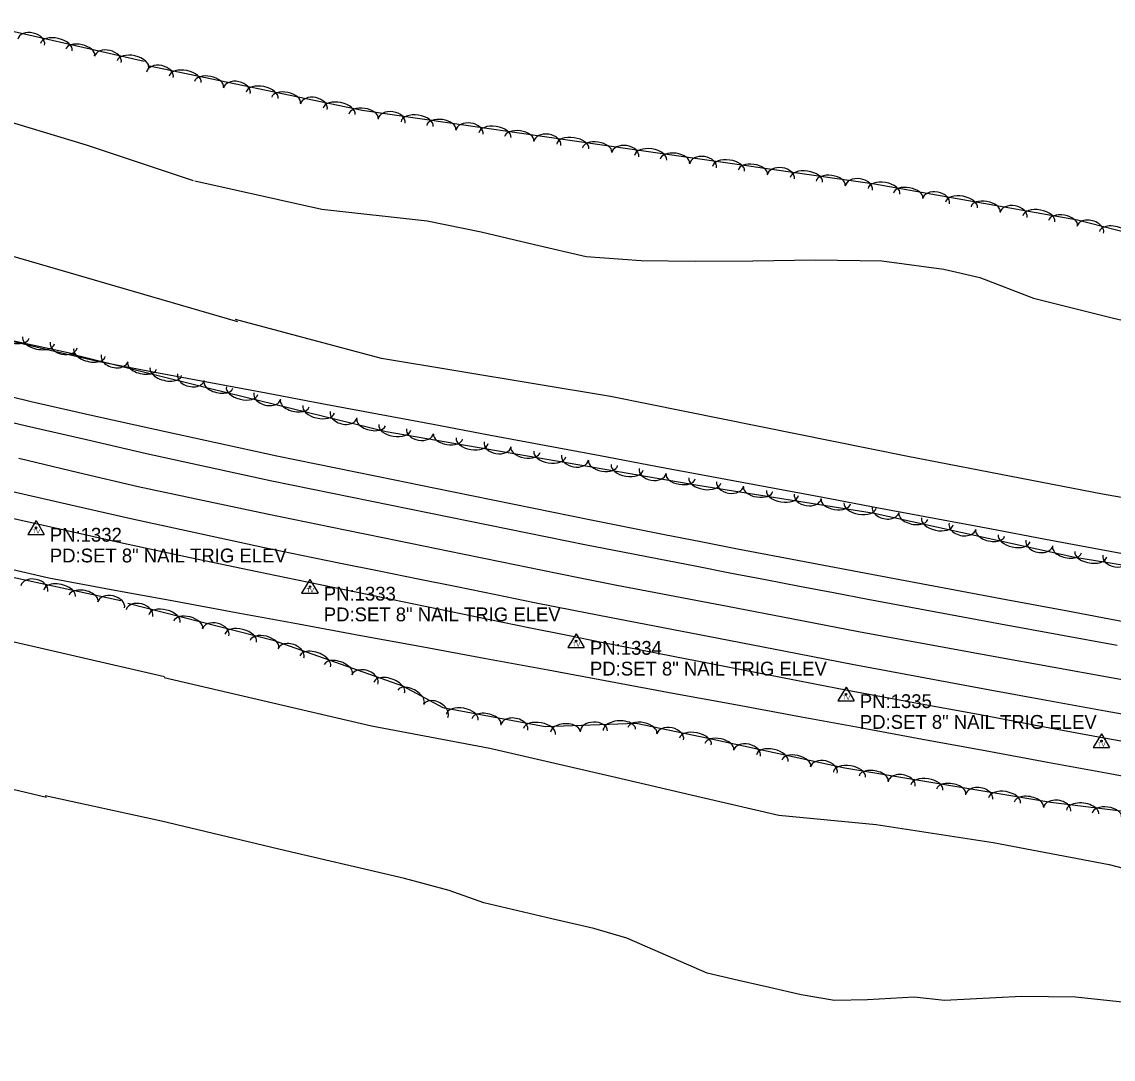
# Model space of a CAD drawing. Extents: x 1441650 to 1491889, y 345904 to 358319.
# Drawn here: x 1480635.7 to 1481030.2, y 346110.8 to 346485.9 of the extents above; entities that cross this region are included whole.
import ezdxf

# ---------------------------------------------------------------- set-up
doc = ezdxf.new("R2010")
doc.units = 0
for name, color, linetype in [('S_EDGE_PAVEMENT', 7, 'Continuous'), ('S_PAVEMENT_CROWN', 7, 'Continuous'), ('S_SECONDARY_CTL', 7, 'Continuous'), ('S_SECONDARY_CTL_ANNOT', 7, 'Continuous'), ('S_SHOULDER', 7, 'Continuous'), ('S_STREAM', 7, 'Continuous'), ('S_TREE', 7, 'Continuous')]:
    doc.layers.add(name, color=color, linetype=linetype)

msp = doc.modelspace()

# ---------------------------------------------------------------- linework, layer by layer
at = {"layer": 'S_EDGE_PAVEMENT'}
for points in [[(1480613.55, 346345.45), (1480637.44, 346339.86), (1480659.11, 346334.86), (1480680.79, 346329.87), (1480703.41, 346324.89), (1480726.03, 346319.92), (1480740.25, 346317.03), (1480754.47, 346314.14), (1480768.69, 346311.26), (1480782.91, 346308.37), (1480797.13, 346305.48), (1480811.35, 346302.6), (1480825.57, 346299.71), (1480839.79, 346296.82), (1480852.9, 346294.27), (1480866, 346291.71), (1480879.1, 346289.15), (1480892.21, 346286.59), (1480904.52, 346284.23), (1480916.82, 346281.87), (1480929.13, 346279.5), (1480941.44, 346277.14), (1480965.42, 346272.68), (1480989.4, 346268.21), (1481010.5, 346264.37), (1481031.6, 346260.53)], [(1480631.91, 346316.25), (1480653.48, 346311.29), (1480675.06, 346306.32), (1480698.92, 346301.12), (1480722.78, 346295.91), (1480736.82, 346293.07), (1480750.85, 346290.22), (1480764.89, 346287.38), (1480778.92, 346284.53), (1480792.96, 346281.69), (1480806.99, 346278.84), (1480821.02, 346275.99), (1480835.06, 346273.15), (1480848.16, 346270.61), (1480861.26, 346268.08), (1480874.36, 346265.54), (1480887.46, 346263.01), (1480911.67, 346258.34), (1480935.88, 346253.68), (1480960.42, 346249.08), (1480984.96, 346244.49), (1481006.09, 346240.65), (1481027.21, 346236.8), (1481049.08, 346232.88)]]:
    msp.add_lwpolyline(points, dxfattribs=at)
at = {"layer": 'S_PAVEMENT_CROWN'}
msp.add_lwpolyline([(1480634.68, 346328.12), (1480656.21, 346323), (1480677.74, 346317.88), (1480701.04, 346312.97), (1480724.34, 346308.05), (1480738.48, 346305.14), (1480752.62, 346302.24), (1480766.77, 346299.33), (1480780.91, 346296.43), (1480795.05, 346293.52), (1480809.2, 346290.62), (1480823.34, 346287.71), (1480837.49, 346284.81), (1480850.8, 346282.27), (1480864.12, 346279.73), (1480877.44, 346277.19), (1480890.76, 346274.65), (1480914.44, 346270.05), (1480938.12, 346265.45), (1480962.46, 346260.99), (1480986.81, 346256.54), (1481008.13, 346252.67), (1481029.45, 346248.81), (1481050.41, 346245.14)], dxfattribs=at)
at = {"layer": 'S_SECONDARY_CTL'}
for p, q in [((1480640.85, 346305.55), (1480637.84, 346300.59)), ((1480640.85, 346305.55), (1480643.8, 346300.59)), ((1480637.84, 346300.59), (1480643.8, 346300.59)), ((1480739.86, 346284.25), (1480736.85, 346279.3)), ((1480739.86, 346284.25), (1480742.81, 346279.3)), ((1480736.85, 346279.3), (1480742.81, 346279.3)), ((1480836.06, 346264.65), (1480833.05, 346259.7)), ((1480836.06, 346264.65), (1480839.01, 346259.7)), ((1480833.05, 346259.7), (1480839.01, 346259.7)), ((1480933.6, 346245.37), (1480930.59, 346240.41)), ((1480933.6, 346245.37), (1480936.55, 346240.41)), ((1480930.59, 346240.41), (1480936.55, 346240.41)), ((1481025.91, 346228.49), (1481022.9, 346223.54)), ((1481025.91, 346228.49), (1481028.86, 346223.54)), ((1481022.9, 346223.54), (1481028.86, 346223.54))]:
    msp.add_line(p, q, dxfattribs=at)
for centre, radius in [((1480640.85, 346302.94), 0.311), ((1480640.85, 346302.94), 0.183), ((1480640.85, 346302.94), 0.103), ((1480739.86, 346281.64), 0.311), ((1480739.86, 346281.64), 0.183), ((1480739.86, 346281.64), 0.103), ((1480836.06, 346262.04), 0.311), ((1480836.06, 346262.04), 0.183), ((1480836.06, 346262.04), 0.103), ((1480933.6, 346242.76), 0.311), ((1480933.6, 346242.76), 0.183), ((1480933.6, 346242.76), 0.103), ((1481025.91, 346225.88), 0.311), ((1481025.91, 346225.88), 0.183), ((1481025.91, 346225.88), 0.103)]:
    msp.add_circle(centre, radius, dxfattribs=at)
at = {"layer": 'S_SHOULDER'}
for points in [[(1480615.98, 346354.31), (1480639.12, 346348.64), (1480661.44, 346343.62), (1480683.76, 346338.59), (1480705.83, 346333.81), (1480727.89, 346329.03), (1480742.09, 346326.13), (1480756.29, 346323.22), (1480770.48, 346320.32), (1480784.68, 346317.42), (1480798.88, 346314.51), (1480813.08, 346311.61), (1480827.28, 346308.7), (1480841.48, 346305.8), (1480854.71, 346303.19), (1480867.94, 346300.58), (1480881.17, 346297.97), (1480894.4, 346295.37), (1480918.59, 346290.77), (1480942.78, 346286.17), (1480967.14, 346281.57), (1480991.51, 346276.98), (1481013.01, 346273), (1481034.51, 346269.01)], [(1480629.64, 346307.1), (1480651.05, 346302.22), (1480672.46, 346297.34), (1480696.6, 346292.23), (1480720.74, 346287.12), (1480734.76, 346284.24), (1480748.79, 346281.36), (1480762.81, 346278.48), (1480776.84, 346275.6), (1480790.86, 346272.72), (1480804.88, 346269.84), (1480818.91, 346266.96), (1480832.93, 346264.08), (1480845.89, 346261.54), (1480858.84, 346259), (1480871.79, 346256.46), (1480884.75, 346253.92), (1480897.08, 346251.5), (1480909.42, 346249.08), (1480921.76, 346246.66), (1480934.09, 346244.24), (1480958.06, 346239.83), (1480982.03, 346235.41), (1481004.07, 346231.26), (1481026.12, 346227.12), (1481047.21, 346223.39)]]:
    msp.add_lwpolyline(points, dxfattribs=at)
at = {"layer": 'S_STREAM'}
for points in [[(1480697.75, 346428.44), (1480659.04, 346441.35), (1480623.96, 346451.97)], [(1480698.21, 346428.39), (1480744.12, 346418.23), (1480782.21, 346413.95), (1480801.74, 346409.92), (1480821, 346405.43), (1480839.73, 346401.06), (1480859.61, 346399.56), (1480879.21, 346399.36), (1480899.89, 346399.51), (1480922.57, 346399.9), (1480946.55, 346399.52), (1480968.94, 346396.51), (1480982.01, 346393.46), (1481001.37, 346385.97), (1481030.28, 346378.74), (1481054.14, 346373.17), (1481094.25, 346363.82), (1481131.98, 346353)], [(1480600.41, 346410.42), (1480713.71, 346377.58)], [(1481802.55, 346220.47), (1481709.36, 346229.66), (1481685.99, 346231.79), (1481656.57, 346228.84), (1481616.63, 346233.07), (1481561.93, 346240.33), (1481508.65, 346248.13), (1481452.91, 346256.42), (1481434.31, 346259.57), (1481411.45, 346261.72), (1481392.69, 346265.66), (1481359.17, 346270.26), (1481343.36, 346273.95), (1481310.61, 346276.41), (1481273.02, 346280.18), (1481245.56, 346283.95), (1481163.14, 346292.37), (1481116.79, 346299.25), (1481026.31, 346315.06), (1480955.93, 346328.78), (1480848.46, 346350.45), (1480765.72, 346364.19), (1480712.96, 346378.23)], [(1480687.26, 346249.09), (1480589.92, 346271.44)], [(1480687.18, 346248.83), (1480762.16, 346231.34), (1480804.89, 346223.32), (1480850.29, 346212.77), (1480881.25, 346205.54), (1480909.29, 346199), (1480944.49, 346195.71), (1480986.77, 346189.11), (1481028.72, 346181.16), (1481052.18, 346175.06), (1481065.94, 346171.98), (1481099.2, 346165.92), (1481138.98, 346158.98), (1481163.77, 346154.82), (1481192.93, 346148.02), (1481216.89, 346142.99), (1481267.1, 346135.8), (1481297.01, 346132.54), (1481325.47, 346128.32), (1481368.36, 346122.55), (1481412.04, 346116.69), (1481447.37, 346110.81)], [(1480607.53, 346214.41), (1480644.61, 346205.59)], [(1481037.94, 346130.99), (1481016.55, 346133.21), (1480997, 346133.51), (1480969.17, 346132.07), (1480958.28, 346133.19), (1480941.31, 346132.3), (1480929.39, 346132.05), (1480917.34, 346134.02), (1480905.97, 346136.67), (1480894.69, 346139.3), (1480883.36, 346141.95), (1480854.41, 346154.53), (1480842.45, 346158.06), (1480827.29, 346161.6), (1480812.93, 346164.94), (1480802.73, 346167.32), (1480790.21, 346171.85), (1480774.08, 346176.13), (1480755.94, 346180.36), (1480731.18, 346186.14), (1480686.18, 346196.87), (1480644.11, 346206.04)]]:
    msp.add_lwpolyline(points, dxfattribs=at)
at = {"layer": 'S_TREE'}
for points in [[(1480617.49, 346485.92), (1480679.91, 346471.72)], [(1480681.25, 346470.08), (1480758.78, 346453.96), (1480857.15, 346439.74), (1480943.95, 346427.37), (1481017.29, 346414.35), (1481104.57, 346391.9)], [(1480655.21, 346365.67), (1480590.8, 346379.51)], [(1480625.18, 346372.13), (1480644.45, 346367.59), (1480663.72, 346363.05), (1480683.84, 346359.28), (1480703.96, 346355.5), (1480724.07, 346351.73), (1480744.19, 346347.95), (1480764.31, 346344.18), (1480784.43, 346340.4), (1480804.55, 346336.63), (1480824.66, 346332.85), (1480844.78, 346329.08), (1480864.9, 346325.3), (1480885.02, 346321.53), (1480905.14, 346317.75), (1480925.25, 346313.98), (1480945.37, 346310.2), (1480965.49, 346306.43), (1480985.61, 346302.65), (1481005.73, 346298.88), (1481025.85, 346295.1), (1481045.96, 346291.33)], [(1480625.18, 346372.13), (1480644.45, 346367.59), (1480663.72, 346363.05), (1480683.84, 346359.28), (1480703.96, 346355.5), (1480724.07, 346351.73), (1480744.19, 346347.95), (1480764.31, 346344.18), (1480784.43, 346340.4), (1480804.55, 346336.63), (1480824.66, 346332.85), (1480844.78, 346329.08), (1480864.9, 346325.3), (1480885.02, 346321.53), (1480905.14, 346317.75), (1480925.25, 346313.98), (1480945.37, 346310.2), (1480965.49, 346306.43), (1480985.61, 346302.65), (1481005.73, 346298.88), (1481025.85, 346295.1), (1481045.96, 346291.33)], [(1481095.57, 346279.46), (1481016.32, 346292.21), (1480943.78, 346308.07), (1480879.99, 346318.31), (1480767.36, 346337.64), (1480704.38, 346353.08), (1480653.02, 346365.89)], [(1480608.8, 346290.17), (1480671.51, 346276.69)], [(1480627.22, 346289.13), (1480645.5, 346284.84), (1480668.06, 346280.67), (1480690.62, 346276.51), (1480713.17, 346272.35), (1480735.73, 346268.19), (1480758.28, 346264.02), (1480780.84, 346259.86), (1480803.4, 346255.7), (1480825.95, 346251.54), (1480848.51, 346247.37), (1480871.06, 346243.21), (1480893.62, 346239.05), (1480916.17, 346234.89), (1480938.73, 346230.73), (1480961.29, 346226.56), (1480983.84, 346222.4), (1481006.4, 346218.24), (1481028.95, 346214.08), (1481051.51, 346209.91)], [(1480627.22, 346289.13), (1480645.5, 346284.84), (1480668.06, 346280.67), (1480690.62, 346276.51), (1480713.17, 346272.35), (1480735.73, 346268.19), (1480758.28, 346264.02), (1480780.84, 346259.86), (1480803.4, 346255.7), (1480825.95, 346251.54), (1480848.51, 346247.37), (1480871.06, 346243.21), (1480893.62, 346239.05), (1480916.18, 346234.89), (1480938.73, 346230.73), (1480961.29, 346226.56), (1480983.84, 346222.4), (1481006.4, 346218.24), (1481028.95, 346214.08), (1481051.51, 346209.91)], [(1480674.02, 346275.65), (1480726.58, 346262.3), (1480773.3, 346245.77), (1480787.84, 346238), (1480824.81, 346231.05), (1480857.71, 346232.27), (1480883.74, 346226.87), (1480933.19, 346216.11), (1481007.68, 346203.72), (1481068.15, 346196.29), (1481095.6, 346189.89), (1481123.88, 346183.29), (1481169.55, 346172.64), (1481195.59, 346169.93), (1481218.54, 346169.43), (1481251.77, 346165.07), (1481293.17, 346161.48), (1481361.4, 346146.23), (1481403.81, 346141.34), (1481444.38, 346134.17)]]:
    msp.add_lwpolyline(points, dxfattribs=at)
for centre, major_axis, ratio, start_param, end_param in [((1480639.1, 346478.56), (-4.83, 1.1), 0.684032, 3.141593, 6.283185), ((1480648.19, 346476.76), (-5.72, 1.3), 0.549053, 3.141593, 6.283185), ((1480656.83, 346474.8), (-5.21, 1.19), 0.539691, 3.141593, 6.283185), ((1480666.82, 346472.26), (-4.83, 1.1), 0.684032, 3.141593, 6.283185), ((1480675.91, 346470.46), (-5.72, 1.3), 0.549053, 3.141593, 6.283185), ((1480685.62, 346466.74), (-4.85, 1.01), 0.685285, 3.141593, 6.283185), ((1480694.74, 346465.11), (-5.75, 1.19), 0.550059, 3.141593, 6.283185), ((1480703.42, 346463.3), (-5.23, 1.09), 0.540679, 3.141593, 6.283185), ((1480713.45, 346460.95), (-4.85, 1.01), 0.685285, 3.141593, 6.283185), ((1480722.57, 346459.32), (-5.75, 1.19), 0.550059, 3.141593, 6.283185), ((1480731.25, 346457.52), (-5.23, 1.09), 0.540679, 3.141593, 6.283185), ((1480741.28, 346455.17), (-4.85, 1.01), 0.685285, 3.141593, 6.283185), ((1480750.4, 346453.54), (-5.75, 1.19), 0.550059, 3.141593, 6.283185), ((1480759.22, 346451.75), (-5.29, 0.77), 0.540681, 3.141593, 6.283185), ((1480769.38, 346450.02), (-4.9, 0.71), 0.685287, 3.141593, 6.283185), ((1480778.58, 346448.96), (-5.81, 0.84), 0.550061, 3.141593, 6.283185), ((1480787.35, 346447.69), (-5.29, 0.77), 0.540681, 3.141593, 6.283185), ((1480797.51, 346445.95), (-4.9, 0.71), 0.685287, 3.141593, 6.283185), ((1480806.71, 346444.89), (-5.81, 0.84), 0.550061, 3.141593, 6.283185), ((1480815.49, 346443.62), (-5.29, 0.77), 0.540681, 3.141593, 6.283185), ((1480825.65, 346441.89), (-4.9, 0.71), 0.685287, 3.141593, 6.283185), ((1480834.85, 346440.82), (-5.81, 0.84), 0.550061, 3.141593, 6.283185), ((1480843.63, 346439.55), (-5.29, 0.77), 0.540681, 3.141593, 6.283185), ((1480853.78, 346437.82), (-4.9, 0.71), 0.685287, 3.141593, 6.283185), ((1480862.99, 346436.76), (-5.81, 0.83), 0.550061, 3.141593, 6.283185), ((1480871.77, 346435.51), (-5.29, 0.75), 0.540681, 3.141593, 6.283185), ((1480881.93, 346433.8), (-4.91, 0.7), 0.685287, 3.141593, 6.283185), ((1480891.13, 346432.75), (-5.81, 0.83), 0.550061, 3.141593, 6.283185), ((1480899.91, 346431.5), (-5.29, 0.75), 0.540681, 3.141593, 6.283185), ((1480910.07, 346429.79), (-4.91, 0.7), 0.685287, 3.141593, 6.283185), ((1480919.28, 346428.74), (-5.81, 0.83), 0.550061, 3.141593, 6.283185), ((1480928.06, 346427.49), (-5.29, 0.75), 0.540681, 3.141593, 6.283185), ((1480938.22, 346425.78), (-4.91, 0.7), 0.685287, 3.141593, 6.283185), ((1480947.33, 346424.62), (-5.78, 1.03), 0.55006, 3.141593, 6.283185), ((1480956.06, 346423.07), (-5.26, 0.93), 0.54068, 3.141593, 6.283185), ((1480966.16, 346421.01), (-4.88, 0.87), 0.685286, 3.141593, 6.283185), ((1480975.32, 346419.65), (-5.78, 1.03), 0.55006, 3.141593, 6.283185), ((1480984.05, 346418.1), (-5.26, 0.93), 0.54068, 3.141593, 6.283185), ((1480994.15, 346416.04), (-4.88, 0.87), 0.685286, 3.141593, 6.283185), ((1481003.31, 346414.68), (-5.78, 1.03), 0.55006, 3.141593, 6.283185), ((1481012.04, 346413.13), (-5.26, 0.93), 0.54068, 3.141593, 6.283185), ((1481021.87, 346410.71), (-4.8, 1.23), 0.685285, 3.141618, 6.283211), ((1481030.91, 346408.66), (-5.68, 1.46), 0.550059, 3.141608, 6.283201), ((1480633.09, 346372.59), (5.23, -1.12), 0.539688, 3.141598, 6.283191), ((1480641.76, 346370.73), (5.74, -1.23), 0.549051, 3.141598, 6.283191), ((1480650.86, 346369.04), (4.84, -1.04), 0.684029, 3.141602, 6.283194), ((1480660.2, 346366.28), (5.69, -1.42), 0.54995, 3.141575, 6.283168), ((1480669.25, 346364.3), (4.81, -1.2), 0.68515, 3.141564, 6.283157), ((1480679.18, 346361.55), (5.19, -1.29), 0.540572, 3.141576, 6.283169), ((1480687.79, 346359.41), (5.69, -1.42), 0.54995, 3.141575, 6.283168), ((1480696.83, 346357.42), (4.81, -1.2), 0.68515, 3.141564, 6.283157), ((1480706.76, 346354.68), (5.19, -1.27), 0.540622, 3.141365, 6.282958), ((1480715.37, 346352.57), (5.7, -1.4), 0.550001, 3.141358, 6.28295), ((1480724.43, 346350.62), (4.81, -1.18), 0.685213, 3.141208, 6.282801), ((1480734.37, 346347.91), (5.19, -1.27), 0.540622, 3.141365, 6.282958), ((1480742.98, 346345.8), (5.7, -1.4), 0.550001, 3.141358, 6.28295), ((1480752.03, 346343.85), (4.81, -1.18), 0.685213, 3.141208, 6.282801), ((1480761.98, 346341.15), (5.19, -1.27), 0.540622, 3.141365, 6.282958), ((1480770.48, 346339.26), (5.78, -0.99), 0.549982, 3.141394, 6.282986), ((1480779.65, 346337.95), (4.88, -0.84), 0.685188, 3.141267, 6.282859), ((1480789.76, 346335.95), (5.27, -0.9), 0.540603, 3.1414, 6.282992), ((1480798.5, 346334.45), (5.78, -0.99), 0.549982, 3.141394, 6.282986), ((1480807.67, 346333.14), (4.88, -0.84), 0.685188, 3.141267, 6.282859), ((1480817.77, 346331.14), (5.27, -0.9), 0.540603, 3.1414, 6.282992), ((1480826.51, 346329.64), (5.78, -0.99), 0.549982, 3.141394, 6.282986), ((1480835.68, 346328.33), (4.88, -0.84), 0.685188, 3.141267, 6.282859), ((1480845.79, 346326.33), (5.27, -0.9), 0.540603, 3.1414, 6.282992), ((1480854.53, 346324.83), (5.78, -0.99), 0.549982, 3.141394, 6.282986), ((1480863.7, 346323.52), (4.88, -0.84), 0.685188, 3.141267, 6.282859), ((1480873.81, 346321.53), (5.27, -0.9), 0.540603, 3.1414, 6.282992), ((1480882.53, 346320.05), (5.79, -0.93), 0.549945, 3.141593, 6.283185), ((1480891.71, 346318.84), (4.89, -0.79), 0.685143, 3.141593, 6.283185), ((1480901.84, 346316.95), (5.28, -0.85), 0.540567, 3.141593, 6.283185), ((1480910.6, 346315.54), (5.79, -0.93), 0.549945, 3.141593, 6.283185), ((1480919.78, 346314.33), (4.89, -0.79), 0.685143, 3.141593, 6.283185), ((1480929.91, 346312.44), (5.28, -0.85), 0.540567, 3.141593, 6.283185), ((1480938.66, 346311.04), (5.79, -0.93), 0.549945, 3.141593, 6.283185), ((1480947.94, 346309.6), (4.84, -1.06), 0.685283, 3.142156, 6.283749), ((1480957.94, 346307.14), (5.22, -1.14), 0.540678, 3.141926, 6.283519), ((1480966.6, 346305.25), (5.73, -1.25), 0.550058, 3.141937, 6.283529), ((1480975.7, 346303.53), (4.84, -1.06), 0.685283, 3.142156, 6.283749), ((1480985.71, 346301.07), (5.22, -1.14), 0.540678, 3.141926, 6.283519), ((1480994.37, 346299.18), (5.73, -1.25), 0.550058, 3.141937, 6.283529), ((1481003.47, 346297.45), (4.84, -1.06), 0.685283, 3.142156, 6.283749), ((1481013.48, 346295), (5.22, -1.14), 0.540678, 3.141926, 6.283519), ((1481022.08, 346293.43), (5.79, -0.93), 0.550064, 3.141229, 6.282822), ((1481031.26, 346292.22), (4.89, -0.78), 0.685291, 3.140998, 6.28259), ((1480640.24, 346280.98), (-4.84, 1.04), 0.685611, 3.141381, 6.282973), ((1480649.34, 346279.29), (-5.73, 1.23), 0.55032, 3.141463, 6.283056), ((1480658.01, 346277.42), (-5.22, 1.12), 0.540936, 3.141467, 6.28306), ((1480668.02, 346275), (-4.84, 1.04), 0.685611, 3.141381, 6.282973), ((1480678.24, 346272.12), (-4.8, 1.22), 0.685302, 3.141593, 6.283185), ((1480687.27, 346270.1), (-5.69, 1.44), 0.550073, 3.141593, 6.283185), ((1480695.87, 346267.91), (-5.18, 1.32), 0.540693, 3.141593, 6.283185), ((1480705.79, 346265.12), (-4.8, 1.22), 0.685302, 3.141593, 6.283185), ((1480714.83, 346263.1), (-5.69, 1.44), 0.550073, 3.141593, 6.283185), ((1480723.42, 346260.91), (-5.18, 1.32), 0.540693, 3.141593, 6.283185), ((1480732.93, 346257.53), (-4.67, 1.65), 0.685773, 3.141847, 6.28344), ((1480741.74, 346254.68), (-5.53, 1.96), 0.55045, 3.141748, 6.283341), ((1480750.09, 346251.73), (-5.04, 1.78), 0.541064, 3.141743, 6.283336), ((1480759.71, 346248.05), (-4.67, 1.65), 0.685773, 3.141847, 6.28344), ((1480768.52, 346245.21), (-5.53, 1.96), 0.55045, 3.141748, 6.283341), ((1480776.3, 346241.76), (-4.71, 2.51), 0.541311, 3.141805, 6.283398), ((1480785.26, 346236.68), (-4.37, 2.33), 0.686086, 3.141952, 6.283545), ((1480794.92, 346234.52), (-5.77, 1.08), 0.550074, 3.141599, 6.283191), ((1480803.63, 346232.88), (-5.25, 0.99), 0.540694, 3.141598, 6.283191), ((1480813.71, 346230.72), (-4.87, 0.92), 0.685304, 3.141602, 6.283195), ((1480822.86, 346229.26), (-5.77, 1.08), 0.550074, 3.141599, 6.283191), ((1480851.71, 346229.93), (-5.86, -0.22), 0.550088, 3.141574, 6.283167), ((1480860, 346229.63), (-5.23, 1.09), 0.540693, 3.141593, 6.283185), ((1480832.16, 346229.2), (-5.34, -0.2), 0.540707, 3.141575, 6.283168), ((1480842.47, 346229.32), (-4.95, -0.18), 0.685321, 3.141563, 6.283155), ((1480870.04, 346227.28), (-4.85, 1.01), 0.685303, 3.141593, 6.283185), ((1480879.16, 346225.65), (-5.75, 1.19), 0.550073, 3.141593, 6.283185), ((1480887.81, 346223.81), (-5.22, 1.14), 0.540693, 3.141593, 6.283185), ((1480897.82, 346221.37), (-4.84, 1.05), 0.685303, 3.141593, 6.283185), ((1480906.92, 346219.66), (-5.73, 1.25), 0.550073, 3.141593, 6.283185), ((1480915.59, 346217.77), (-5.22, 1.14), 0.540693, 3.141593, 6.283185), ((1480925.6, 346215.33), (-4.84, 1.05), 0.685303, 3.141593, 6.283185), ((1480934.82, 346213.69), (-5.79, 0.96), 0.550118, 3.141547, 6.283139), ((1480943.57, 346212.24), (-5.27, 0.88), 0.540737, 3.141548, 6.283141), ((1480953.69, 346210.29), (-4.89, 0.81), 0.685358, 3.141517, 6.28311), ((1480962.86, 346209.03), (-5.79, 0.96), 0.550118, 3.141547, 6.283139), ((1480971.61, 346207.57), (-5.27, 0.88), 0.540737, 3.141548, 6.283141), ((1480981.73, 346205.62), (-4.89, 0.81), 0.685358, 3.141517, 6.28311), ((1480990.9, 346204.36), (-5.79, 0.96), 0.550118, 3.141547, 6.283139), ((1480999.65, 346202.9), (-5.27, 0.88), 0.540737, 3.141548, 6.283141), ((1481009.88, 346201.05), (-4.92, 0.6), 0.685453, 3.141474, 6.283067), ((1481019.1, 346200.18), (-5.82, 0.71), 0.550194, 3.14152, 6.283113), ((1481027.9, 346199.1), (-5.31, 0.65), 0.540811, 3.141523, 6.283115)]:
    msp.add_ellipse(centre, major_axis=major_axis, ratio=ratio, start_param=start_param, end_param=end_param, dxfattribs=at)

# ---------------------------------------------------------------- texts
at = {"layer": 'S_SECONDARY_CTL'}
for p in [(1480639.65, 346300.93), (1480738.66, 346279.63), (1480834.85, 346260.03), (1480932.4, 346240.75), (1481024.7, 346223.87)]:
    msp.add_text('TV', height=1.5, rotation=360, dxfattribs=at).set_placement(p)
at = {"layer": 'S_SECONDARY_CTL_ANNOT'}
for s, p in [('PN:1332', (1480645.85, 346297.94)), ('PD:SET 8" NAIL TRIG ELEV', (1480645.85, 346290.44)), ('PN:1333', (1480744.86, 346276.64)), ('PD:SET 8" NAIL TRIG ELEV', (1480744.86, 346269.14)), ('PN:1334', (1480841.06, 346257.04)), ('PD:SET 8" NAIL TRIG ELEV', (1480841.06, 346249.54)), ('PN:1335', (1480938.6, 346237.76)), ('PD:SET 8" NAIL TRIG ELEV', (1480938.6, 346230.26))]:
    msp.add_text(s, height=5, dxfattribs=at).set_placement(p)

doc.saveas('drawing.dxf')
